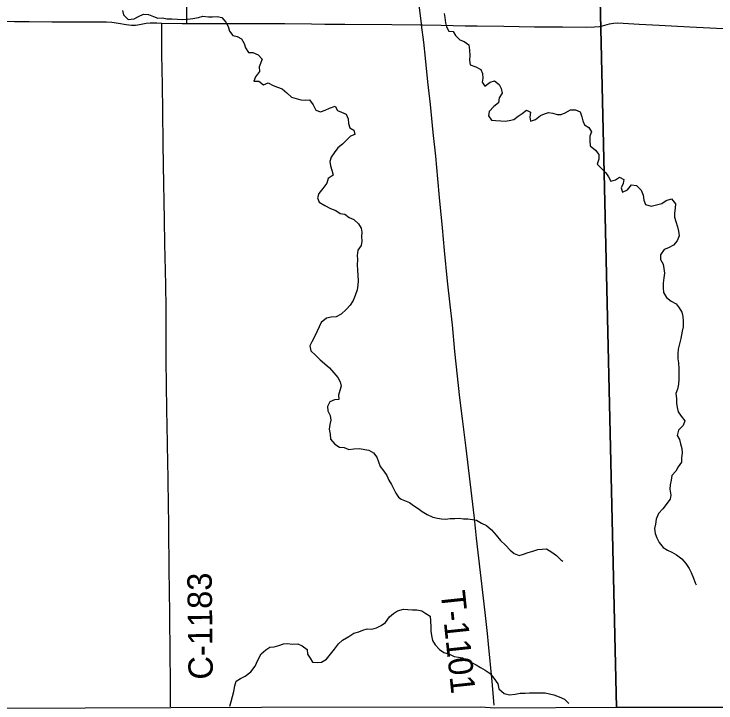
# Model space of a CAD drawing. Extents: x 1874609 to 2204689, y 815661 to 1281160.
# Drawn here: x 2006732 to 2015359, y 1090342 to 1098814 of the extents above; entities that cross this region are included whole.
import ezdxf

# ---------------------------------------------------------------- set-up
doc = ezdxf.new("R2010")
doc.units = 0
for name, color, linetype in [('GM_X_County_Road', 7, 'Continuous'), ('GM_X_County_Road_Text', 7, 'Continuous'), ('GM_X_Minor_River', 7, 'Continuous'), ('GM_X_Township', 7, 'Continuous'), ('GM_X_Township_Road', 7, 'Continuous'), ('GM_X_Township_Road_Text', 7, 'Continuous')]:
    doc.layers.add(name, color=color, linetype=linetype)

msp = doc.modelspace()

# ---------------------------------------------------------------- linework, layer by layer
at = {"layer": 'GM_X_County_Road'}
for points in [[(2008855.5, 1098696), (2008856, 1098724.7), (2008856.6, 1098757.6), (2008855.7, 1098905.2), (2008851.2, 1099102), (2008843.9, 1099446.2), (2008841, 1099659.4), (2008836.4, 1099971), (2008827.6, 1100413.8), (2008819.4, 1100823.7), (2008813.5, 1101184.3), (2008805, 1101692.5), (2008798, 1102020.4), (2008793.7, 1102184.2), (2008788.8, 1102413.8), (2008784.8, 1102643.1), (2008782.7, 1102856.2), (2008780.9, 1102987.4), (2008776.2, 1103266.1), (2008770, 1103610.6), (2008769.5, 1103640.9)], [(2008656.5, 1090296.4), (2008653.7, 1090525), (2008653.8, 1090623.5), (2008650.2, 1090935.2), (2008645, 1091427.6), (2008641.8, 1091739.4), (2008638.8, 1091969), (2008637.6, 1092100.3), (2008634.6, 1092362.6), (2008633, 1092559.6), (2008629.6, 1092756.4), (2008624.8, 1093101.1), (2008617.9, 1093511.3), (2008613.1, 1093773.8), (2008611.4, 1093921.5), (2008605.8, 1094282.5), (2008603.4, 1094528.7), (2008601.6, 1094725.6), (2008599.8, 1095201.5), (2008596.8, 1095480.6), (2008593.1, 1095661.1), (2008585.7, 1095989.2), (2008581.6, 1096284.5), (2008569.2, 1096957.3), (2008566.2, 1097219.8), (2008560.2, 1097613.6), (2008556, 1097941.9), (2008549.2, 1098319.1), (2008548.3, 1098534.3), (2008549.8, 1098701)]]:
    msp.add_lwpolyline(points, dxfattribs=at)
at = {"layer": 'GM_X_Minor_River'}
for points in [[(2008062.9, 1098856.5), (2008076.5, 1098802.2), (2008136.2, 1098747.7), (2008208.4, 1098755.1), (2008262.7, 1098782.8)], [(2008262.7, 1098782.8), (2008321, 1098810.4), (2008383.1, 1098809.9), (2008447, 1098781.4), (2008499, 1098764.9), (2008555.1, 1098766.5), (2008611.1, 1098756.1), (2008673.2, 1098755.6), (2008739.3, 1098749.1), (2008801.3, 1098744.6), (2008863.5, 1098752.1), (2008927.6, 1098757.6), (2008997.8, 1098773.1), (2009054, 1098786.7), (2009120.1, 1098778.2), (2009172.2, 1098779.8), (2009228.3, 1098785.4), (2009284.3, 1098770.9), (2009336, 1098714.4), (2009361.7, 1098662.1), (2009379.3, 1098603.8), (2009421, 1098551.4), (2009473, 1098538.9), (2009526.8, 1098508.5), (2009560.5, 1098452.1), (2009576.1, 1098399.9), (2009611.8, 1098341.5), (2009665.9, 1098341.1), (2009731.8, 1098312.5), (2009781.5, 1098258), (2009742.8, 1098166.1), (2009748.3, 1098107.9), (2009697.8, 1098040.2), (2009677.4, 1097988.2), (2009739.5, 1097989.7), (2009797.2, 1097941.2), (2009853.5, 1097968.8), (2009917.4, 1097936.2), (2009969.3, 1097913.8), (2010025.3, 1097893.3), (2010085, 1097842.8), (2010140.7, 1097792.2), (2010198.7, 1097775.7), (2010254.7, 1097759.3), (2010310.7, 1097752.8), (2010362.9, 1097758.4), (2010406.5, 1097696), (2010440.1, 1097633.6), (2010498, 1097611.1), (2010556.3, 1097630.7), (2010610.6, 1097656.3), (2010678.8, 1097681.8), (2010706.5, 1097629.5), (2010758.5, 1097609.1), (2010814.4, 1097582.6), (2010838, 1097524.3), (2010841.6, 1097468.1), (2010857.3, 1097415.9), (2010909.1, 1097385.4), (2010920.8, 1097333.2), (2010868.5, 1097313.6), (2010818.1, 1097261.9), (2010767.7, 1097214.2), (2010711.2, 1097168.5), (2010666.7, 1097108.7), (2010628.3, 1097054.9), (2010613.9, 1097000.9), (2010619.5, 1096946.7), (2010637.2, 1096894.5), (2010654.8, 1096834.2), (2010594.4, 1096792.6), (2010575.9, 1096734.6), (2010525.4, 1096668.9), (2010478.8, 1096607.1), (2010460.4, 1096555.1), (2010480.1, 1096498.8), (2010551.9, 1096460.2), (2010619.8, 1096423.6), (2010687.7, 1096397), (2010741.5, 1096362.6), (2010797.5, 1096352.1), (2010851.4, 1096313.6), (2010907.3, 1096287.1), (2010965, 1096232.6), (2010998.7, 1096182.2), (2011006.3, 1096130), (2011004, 1096079.9), (2011005.5, 1096021.8), (2010997.1, 1095965.7), (2010958.7, 1095909.9), (2010950.2, 1095843.8), (2010951.8, 1095793.7), (2010949.4, 1095729.6), (2010952.9, 1095663.4), (2010958.5, 1095601.3), (2010960, 1095531.1), (2010957.6, 1095479), (2010949.2, 1095420.9), (2010922.6, 1095351), (2010898.2, 1095293.1), (2010863.7, 1095235.2)], [(2012017.2, 1098822), (2012024.9, 1098769.8), (2012036.4, 1098705.6), (2012048.1, 1098655.4), (2012073.7, 1098601.1), (2012127.8, 1098600.7), (2012157.5, 1098550.3), (2012211.2, 1098497.8), (2012265.2, 1098477.3), (2012321, 1098436.8), (2012328.5, 1098370.6), (2012334, 1098304.4), (2012329.6, 1098248.4), (2012339.2, 1098190.2), (2012407.2, 1098165.6), (2012467, 1098133.1), (2012488.7, 1098082.8), (2012494.3, 1098026.6), (2012486, 1097976.6), (2012517.7, 1097926.2), (2012584.1, 1097975.8), (2012638.3, 1097993.4), (2012694.1, 1097948.9), (2012717.8, 1097898.6), (2012729.4, 1097842.4), (2012694.9, 1097782.6), (2012684.5, 1097720.5), (2012630, 1097674.8), (2012571.5, 1097615.1), (2012563.1, 1097563.1), (2012598.8, 1097508.7), (2012648.9, 1097504.3), (2012714.9, 1097501.8), (2012767, 1097495.4), (2012817.1, 1097503), (2012875.3, 1097518.6), (2012925.7, 1097556.3), (2012978, 1097592), (2013028.4, 1097631.7), (2013080.3, 1097605.2), (2013069.9, 1097545.2), (2013077.5, 1097495), (2013139.8, 1097516.6), (2013200.2, 1097564.2), (2013250.4, 1097585.9), (2013300.7, 1097603.5), (2013352.7, 1097593.1), (2013406.7, 1097578.6), (2013456.7, 1097580.3), (2013507, 1097597.9), (2013571.3, 1097637.5), (2013633.4, 1097637), (2013689.4, 1097610.5), (2013709, 1097550.3), (2013720.6, 1097500.1), (2013742.3, 1097449.8), (2013796.2, 1097417.3), (2013829.8, 1097366.9), (2013809.4, 1097311), (2013809, 1097254.8), (2013814.6, 1097192.7), (2013876.3, 1097138.1), (2013918, 1097087.7), (2013917.6, 1097029.5), (2013899.1, 1096967.6), (2013948.8, 1096917.1), (2014004.5, 1096862.5), (2014038.2, 1096812.1), (2014065.9, 1096759.8), (2014122.1, 1096775.4), (2014174.4, 1096807.1), (2014228.3, 1096780.6), (2014219.9, 1096728.6), (2014193.5, 1096676.7), (2014209.2, 1096622.4), (2014269.5, 1096652), (2014322, 1096711.8), (2014384.1, 1096705.3), (2014439.7, 1096646.7), (2014463.3, 1096586.4), (2014470.9, 1096526.2), (2014494.6, 1096471.9), (2014562.5, 1096449.3), (2014628.8, 1096466.9)], [(2014628.8, 1096466.9), (2014695, 1096482.4), (2014745.3, 1096520.1), (2014813.6, 1096541.6), (2014863.2, 1096479.1), (2014858.8, 1096425), (2014848.4, 1096367), (2014848, 1096314.8), (2014863.7, 1096260.6), (2014885.3, 1096196.3), (2014896.9, 1096142.1), (2014908.5, 1096085.9), (2014882, 1096026), (2014835.5, 1095970.2), (2014777.2, 1095938.6), (2014721, 1095919), (2014678.4, 1095851.2), (2014678, 1095797.1), (2014709.7, 1095736.7), (2014719.3, 1095686.5), (2014726.9, 1095628.3), (2014716.5, 1095570.3), (2014708, 1095506.2), (2014709.6, 1095448.1), (2014713.2, 1095387.9), (2014752.8, 1095327.5), (2014808.6, 1095281), (2014870.5, 1095250.4), (2014908.2, 1095200), (2014937.8, 1095147.7), (2014951.5, 1095095.5), (2014957.1, 1095035.3), (2014956.6, 1094969.1), (2014944.2, 1094915.1), (2014925.5, 1094825.1), (2014904.9, 1094743.1), (2014894.5, 1094691), (2014890.1, 1094634.9), (2014891.7, 1094572.8), (2014897.3, 1094522.7), (2014900.8, 1094450.5), (2014900.4, 1094388.3), (2014903.9, 1094322.2), (2014897.5, 1094264.1), (2014885, 1094202.1), (2014866.6, 1094148.1), (2014874.2, 1094087.9), (2014875.7, 1094027.8), (2014881.4, 1093975.6), (2014893, 1093923.4), (2014930.7, 1093869), (2014974.4, 1093810.6), (2014953.9, 1093754.6), (2014899.4, 1093696.9), (2014880.9, 1093632.9), (2014908.6, 1093580.6), (2014922.3, 1093530.4), (2014937.9, 1093470.1), (2014943.5, 1093420), (2014937.1, 1093357.9), (2014934.6, 1093301.8), (2014892.2, 1093244), (2014865.7, 1093192.1), (2014817.3, 1093138.3), (2014808.9, 1093082.3), (2014794.4, 1093024.3), (2014790, 1092972.2), (2014803, 1092897.6)], [(2010863.7, 1095235.2), (2010815.2, 1095181.5), (2010752.7, 1095121.8), (2010690.4, 1095090.2), (2010628.2, 1095086.7), (2010570.1, 1095075.1), (2010507.6, 1095019.5), (2010481.1, 1094967.6), (2010452.7, 1094907.7), (2010426.2, 1094843.7), (2010391.7, 1094783.9), (2010365.3, 1094732), (2010378.9, 1094673.7), (2010440.5, 1094613.1), (2010494.3, 1094560.6), (2010548, 1094516.1), (2010607.8, 1094463.5), (2010661.4, 1094401), (2010713.1, 1094344.5), (2010738.7, 1094290.1), (2010752.4, 1094237.9), (2010736, 1094183.9), (2010719.5, 1094127.9), (2010723.2, 1094071.8), (2010669.1, 1094070.2), (2010612.8, 1094046.6), (2010584.3, 1093986.7), (2010587.9, 1093934.6), (2010615.6, 1093878.2), (2010625.2, 1093820), (2010612.8, 1093768), (2010606.4, 1093709.9), (2010615.9, 1093645.7), (2010621.5, 1093585.6), (2010673.2, 1093523), (2010733, 1093486.5), (2010789.1, 1093482.1), (2010845, 1093457.6), (2010907.1, 1093467.1), (2010977.3, 1093470.6), (2011041.3, 1093460.1), (2011093.3, 1093451.6), (2011149.2, 1093417.1), (2011190.9, 1093364.7), (2011210.5, 1093308.4), (2011232.1, 1093250.1), (2011277.8, 1093191.7), (2011313.5, 1093137.3), (2011339.1, 1093081), (2011370.8, 1093030.6), (2011396.5, 1092980.3), (2011424.1, 1092924), (2011457.8, 1092871.6), (2011491.7, 1092847.3)], [(2011491.7, 1092847.3), (2011590.9, 1092805.9), (2011642.8, 1092769.4), (2011696.7, 1092733), (2011748.6, 1092698.5), (2011810.5, 1092660), (2011880.5, 1092627.4), (2011934.5, 1092613), (2011984.6, 1092606.7), (2012034.6, 1092602.3), (2012090.8, 1092610), (2012148.9, 1092609.6), (2012203, 1092615.3), (2012255, 1092606.9), (2012311.1, 1092604.6), (2012365.2, 1092600.2), (2012415.2, 1092589.8), (2012479.1, 1092553.3), (2012537.1, 1092524.8), (2012600.9, 1092472.2), (2012656.7, 1092405.6), (2012710.4, 1092341.1), (2012772.2, 1092282.5), (2012828, 1092221.9), (2012879.9, 1092181.4), (2012941.9, 1092156.9), (2012994, 1092172.6), (2013050.2, 1092192.4), (2013108.4, 1092210.1), (2013168.6, 1092227.7), (2013222.8, 1092233.4), (2013274.9, 1092237.1), (2013340.8, 1092196.5), (2013400.7, 1092156), (2013452.5, 1092103.5), (2013476.4, 1092087.2)], [(2014803, 1092897.6), (2014796.8, 1092847.4), (2014706, 1092727.6), (2014651.6, 1092673.8), (2014623.2, 1092603.7), (2014616.8, 1092539.5), (2014604.5, 1092487.4), (2014612.2, 1092425.1), (2014630, 1092370.8), (2014661.7, 1092314.4), (2014709.5, 1092251.9), (2014763.4, 1092221.4), (2014815.4, 1092197), (2014875.3, 1092164.5), (2014939.1, 1092113.9), (2014988.9, 1092055.4), (2015028.7, 1091994.9), (2015054.5, 1091944.6), (2015082.2, 1091876.2), (2015103.9, 1091817.8), (2015113.8, 1091793.7)], [(2010909.3, 1091198.6), (2010967.5, 1091218.3), (2011017.7, 1091238.1), (2011069.9, 1091251.8), (2011130, 1091251.4), (2011186.1, 1091267.1), (2011244.4, 1091294.8), (2011298.7, 1091332.6), (2011345.1, 1091400.6), (2011395.4, 1091440.4), (2011445.7, 1091476.2), (2011519.9, 1091495.8), (2011572, 1091491.4), (2011628.1, 1091489), (2011682.1, 1091486.7), (2011742.2, 1091474.3), (2011794.1, 1091443.8), (2011846, 1091409.4), (2011851.7, 1091349.1), (2011853.3, 1091276.8), (2011855.1, 1091224.7), (2011860.8, 1091172.4), (2011874.5, 1091110.1), (2011906.3, 1091057.7), (2011962.1, 1091001.2), (2012016, 1090964.7), (2012082, 1090942.2), (2012139.9, 1090911.7), (2012194, 1090905.3), (2012244, 1090899), (2012300, 1090862.5), (2012355.9, 1090838.1), (2012411.9, 1090811.6), (2012465.8, 1090779.2), (2012523.7, 1090746.7), (2012581.6, 1090704.2), (2012629.4, 1090645.6), (2012677.1, 1090577.1), (2012690.8, 1090514.8), (2012754.6, 1090458.2), (2012822.7, 1090443.7), (2012892.8, 1090449.2), (2012953, 1090460.9), (2013013.1, 1090464.5), (2013067.2, 1090468.2), (2013181.4, 1090467.5), (2013261.5, 1090464.9), (2013313.6, 1090452.6), (2013367.6, 1090444.2), (2013433.6, 1090415.7), (2013497.5, 1090387.1), (2013551.4, 1090334.6)], [(2009386, 1090303.3), (2009400.3, 1090361.4), (2009418.6, 1090423.5), (2009433, 1090483.6), (2009447.4, 1090551.8), (2009463.7, 1090609.9), (2009514, 1090643.7), (2009574.2, 1090673.4), (2009642.6, 1090725.1), (2009695.1, 1090795), (2009729.5, 1090867.1), (2009770, 1090945.1), (2009826.4, 1090994.9), (2009876.6, 1091026.7), (2009928.7, 1091034.4), (2009986.9, 1091050.1), (2010043.1, 1091067.8), (2010093.2, 1091073.5), (2010153.3, 1091067.1), (2010221.4, 1091068.6), (2010273.4, 1091044.2), (2010333.2, 1090997.6), (2010339, 1090943.4), (2010370.8, 1090893), (2010398.5, 1090842.7), (2010460.6, 1090838.3), (2010510.7, 1090842), (2010571, 1090881.7), (2010621.4, 1090941.6), (2010669.9, 1091003.5), (2010718.3, 1091067.4), (2010768.6, 1091113.3), (2010845, 1091158.9), (2010909.3, 1091198.6)]]:
    msp.add_lwpolyline(points, dxfattribs=at)
at = {"layer": 'GM_X_Township'}
for points in [[(2028602.5, 1090282.9), (2025941.2, 1090282.5), (2022216, 1090297.5), (2020721, 1090305.6), (2016744.8, 1090295.3), (2016306.5, 1090284.7), (2014136.9, 1090288.3), (2013943.6, 1098633.8), (2013828.9, 1103586.4), (2013661.6, 1110812.3), (2013523.2, 1116785.6), (2016220.4, 1116802.4), (2020156, 1116833.2), (2021873.5, 1116814.9), (2022478.5, 1116818.5), (2023245.1, 1116822.9), (2024866.1, 1116798.6), (2027655.5, 1116790.3), (2029223.3, 1116749.1)], [(2013828.9, 1103586.4), (2013943.6, 1098633.8), (2014136.9, 1090288.3), (2012641, 1090280.1), (2012470, 1090289.5), (2009773.9, 1090284.9), (2008657.5, 1090282.1), (2003387.7, 1090261.9), (2003316.8, 1090261.6), (1999821, 1090248.3), (1997562.4, 1090253.7), (1997015.8, 1090252.3), (1996191.7, 1090258.2), (1991142, 1090253.1), (1989481.3, 1090257.2), (1987050.1, 1090265.3), (1986770, 1096835.4), (1986477.7, 1103440.1)]]:
    msp.add_lwpolyline(points, dxfattribs=at)
at = {"layer": 'GM_X_Township_Road'}
for points in [[(2011740, 1098679.7), (2011737.9, 1098695.6), (2011712.5, 1098923.8), (2011691.2, 1099119.5), (2011655.1, 1099445.5), (2011627.2, 1099673.4), (2011605.9, 1099848.5), (2011577.6, 1100096.6), (2011566.7, 1100210.8), (2011527.4, 1100568.9), (2011503.7, 1100780.8), (2011467, 1101106.8), (2011443.5, 1101285.7), (2011415.1, 1101530), (2011393.1, 1101709.1), (2011370.4, 1101904.5), (2011318.9, 1102344.4), (2011299.2, 1102507.2), (2011263.4, 1102833.3), (2011182.3, 1103568.4), (2011178.1, 1103635)], [(2006391.1, 1098729), (2006735.7, 1098724), (2006916.2, 1098721.4), (2007195, 1098718.5), (2007457.6, 1098717.9), (2007720.2, 1098718.3), (2007868.1, 1098719.2), (2007933.9, 1098715.5), (2008015.4, 1098702.6), (2008111.9, 1098684.2), (2008176.7, 1098677.7), (2008225.3, 1098678.1), (2008273.4, 1098684.5), (2008353.8, 1098701.4), (2008403.2, 1098707.1), (2008452.9, 1098706.6), (2008486, 1098704.6), (2008549.8, 1098701)], [(2008549.8, 1098701), (2008796.9, 1098695.8), (2008855.5, 1098696)], [(2008855.5, 1098696), (2009026.8, 1098696.7), (2009254.8, 1098696.7), (2009551.9, 1098698.1), (2009847.2, 1098696.9), (2010060.6, 1098695.9), (2010388.9, 1098692.5), (2010552.9, 1098690.9), (2010799.2, 1098689.3), (2011373.6, 1098684), (2011740, 1098679.7)], [(2011740, 1098679.7), (2011751.1, 1098679.5), (2011980.3, 1098677.1), (2012128, 1098673.8), (2012275.6, 1098670.7), (2012423.1, 1098668.1), (2012751.4, 1098662.8), (2013128.7, 1098658.1), (2013473.5, 1098655.5), (2013768.9, 1098651.5), (2013866.9, 1098654.6), (2013925.3, 1098661.7), (2013942.9, 1098664.5)], [(2012634.5, 1090313.6), (2012608.6, 1090607.7), (2012565, 1091064.9), (2012550.1, 1091195.3), (2012520.5, 1091456), (2012417.2, 1092368.7), (2012390.1, 1092613.3), (2012358.1, 1092890.3), (2012288.2, 1093476.6), (2012264.3, 1093671.9), (2012242.4, 1093834.5), (2012211.4, 1094095), (2012151, 1094665.9), (2012119.1, 1094992.4), (2012092.7, 1095236.9), (2012059.7, 1095530.3), (2012023.9, 1095905.8), (2011998.7, 1096183.6), (2011962.6, 1096559), (2011940.3, 1096787.6), (2011914.1, 1097065.2), (2011884.6, 1097358.9), (2011849.4, 1097701.6), (2011818.7, 1097978.7), (2011787.2, 1098272.1), (2011766.8, 1098467.9), (2011740, 1098679.7)], [(2013942.9, 1098664.5), (2013963.5, 1098669.8), (2014052.1, 1098694.7), (2014101.3, 1098702.6), (2014151, 1098704.2), (2014413.8, 1098691.2), (2014659.7, 1098677.8), (2015036.9, 1098658), (2015283, 1098645.8), (2015528.7, 1098632), (2015856.9, 1098616.5), (2016201.3, 1098598.9), (2016578.5, 1098580.6), (2016634.8, 1098578.3), (2016648.4, 1098577.8)]]:
    msp.add_lwpolyline(points, dxfattribs=at)

# ---------------------------------------------------------------- texts
at = {"layer": 'GM_X_County_Road_Text'}
msp.add_text('C-1183', height=300, rotation=90.6852, dxfattribs=at).set_placement((2009176.4, 1090631))
at = {"layer": 'GM_X_Township_Road_Text'}
msp.add_text('T-1101', height=300, rotation=276.03301, dxfattribs=at).set_placement((2011974.2, 1091709.6))

doc.saveas('drawing.dxf')
